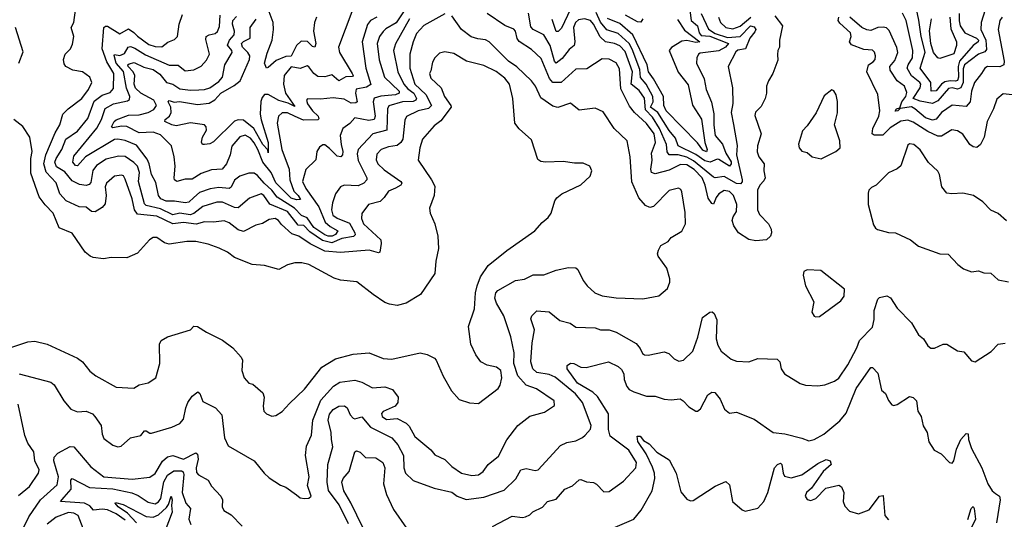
# Model space of a CAD drawing. Extents: x 1603745 to 1745082, y 385868 to 533966.
# Tile 261 of 646: x 1683259 to 1688831, y 420854 to 423680. Entities that reach past the tile are written whole.
import ezdxf

# ---------------------------------------------------------------- set-up
doc = ezdxf.new("R2010")
doc.units = 0

msp = doc.modelspace()

# ---------------------------------------------------------------- linework, layer by layer
at = {"layer": '0CON20XD'}
for points in [[(1688575.9, 423715), (1688574.5, 423674.5), (1688580.4, 423645), (1688607, 423605), (1688674.2, 423575), (1688684.8, 423565), (1688682.6, 423555), (1688655, 423534.5), (1688577.5, 423445), (1688569.9, 423415), (1688571.6, 423355), (1688565, 423336.9), (1688555, 423331.6), (1688524.9, 423335.1), (1688495, 423329.1), (1688475.1, 423314.9), (1688445, 423278), (1688415.8, 423275.8), (1688414.2, 423325), (1688354.8, 423405), (1688383.5, 423496.5), (1688359.4, 423585), (1688347.5, 423677.5), (1688319.8, 423805)], [(1687048.6, 423748.6), (1687058.8, 423675), (1687094.7, 423644.7), (1687103.5, 423605), (1687115, 423591.5), (1687165, 423586), (1687270, 423545), (1687253.7, 423525), (1687215, 423504), (1687109.6, 423490.4), (1687099.4, 423485), (1687090, 423465), (1687088.5, 423435), (1687131.8, 423345), (1687144, 423285), (1687173.4, 423213.4), (1687186.7, 423146.7), (1687186.9, 423083.1), (1687195.2, 423025.2), (1687236.1, 422976.1), (1687254.4, 422924.4), (1687284.7, 422875.3), (1687285, 422864.4), (1687275, 422851.9), (1687215, 422889), (1687205, 422890.5), (1687165.4, 422874.6), (1687135, 422881), (1687085, 422917.3), (1686985, 422967.1), (1686970, 423010), (1686935, 423053.7), (1686870.1, 423155), (1686828.4, 423185), (1686844, 423215), (1686841.6, 423245), (1686804.3, 423315), (1686772.4, 423352.4), (1686768.9, 423398.9), (1686725, 423513.7), (1686707.4, 423545), (1686645, 423602.8), (1686582.2, 423622.2), (1686545.5, 423665.5), (1686520.4, 423720.4)], [(1685665, 423712.9), (1685545, 423647.5), (1685505, 423601.5), (1685485, 423555.7), (1685466.5, 423485), (1685466.2, 423405), (1685495.3, 423315.3), (1685556.2, 423256.2), (1685589.5, 423195), (1685572, 423178), (1685514.3, 423165), (1685448.3, 423131.7), (1685438.7, 423111.3), (1685426.2, 423005), (1685416.2, 422985), (1685395, 422968.6), (1685345, 422960.3), (1685305, 422945.8), (1685280.6, 422919.4), (1685276.7, 422886.7), (1685284.8, 422864.8), (1685321.6, 422831.6), (1685415.9, 422765), (1685420.6, 422755), (1685416.5, 422745), (1685385, 422726.6), (1685345, 422710.8), (1685321.9, 422675), (1685297.9, 422652.1), (1685233.1, 422635), (1685195.7, 422584.3), (1685193, 422555), (1685203.5, 422525), (1685301.8, 422435), (1685304.5, 422415), (1685296.7, 422365), (1685289.3, 422360.7), (1685236.7, 422376.7), (1685075, 422363.7), (1684985, 422371.2), (1684902.2, 422412.2), (1684837.5, 422455), (1684799.1, 422469.1), (1684741, 422521), (1684722.7, 422545), (1684705, 422555.3), (1684670.6, 422549.4), (1684633.3, 422526.7), (1684595, 422517.1), (1684525, 422482.5), (1684495, 422491.5), (1684445, 422531.3), (1684415, 422542.7), (1684356, 422534), (1684305, 422535.9), (1684256.8, 422523.2), (1684185, 422532.6), (1684125, 422525.8), (1684035, 422568.3), (1683925, 422580.6), (1683908.6, 422605), (1683895, 422666.7), (1683855, 422778.8), (1683846.2, 422796.2), (1683835, 422801.1), (1683795, 422794.4), (1683750.5, 422755), (1683742.9, 422735), (1683748.5, 422685), (1683742, 422638), (1683725, 422617.8), (1683685, 422593.1), (1683665, 422595.6), (1683635, 422619.4), (1683595, 422622.5), (1683521.3, 422655), (1683486.7, 422695), (1683465, 422758), (1683408, 422818), (1683395.1, 422865), (1683406.8, 422915), (1683460.2, 423039.8), (1683486.2, 423085), (1683503.4, 423145), (1683532.2, 423175), (1683611.1, 423235), (1683647.3, 423285), (1683666.9, 423325), (1683655.7, 423355), (1683615, 423385.5), (1683560, 423395), (1683520, 423415), (1683510.5, 423430.5), (1683506.7, 423455), (1683515.6, 423485), (1683545.7, 423515), (1683558.3, 423541.7), (1683564.4, 423585), (1683550, 423635), (1683565.5, 423664.5), (1683575, 423733.3)], [(1685464.9, 423685.1), (1685385, 423543.3), (1685373.3, 423505), (1685398.1, 423385), (1685433.3, 423315), (1685455, 423289.9), (1685488.6, 423265), (1685504.8, 423235), (1685501.2, 423225), (1685485, 423217.8), (1685425, 423214.6), (1685346.8, 423193.2), (1685339.6, 423175), (1685336.5, 423055), (1685257.3, 423035), (1685174.8, 422945.2), (1685168.5, 422921.5), (1685173.5, 422883.5), (1685224, 422785), (1685223.8, 422775), (1685206.2, 422755), (1685175, 422740), (1685095, 422744.5), (1685074.2, 422735), (1685045, 422695.8), (1685028, 422645), (1685022.4, 422605), (1685030.8, 422575), (1685055, 422556.9), (1685125, 422528.3), (1685156, 422475), (1685156.7, 422463.3), (1685147.1, 422452.9), (1685082.2, 422442.2), (1685025, 422418.7), (1684971.7, 422431.7), (1684899.9, 422479.9), (1684866, 422516), (1684835, 422518.6), (1684775, 422595.1), (1684675, 422637.5), (1684640.5, 422685), (1684625, 422695.2), (1684559.3, 422670.7), (1684495, 422615.3), (1684475, 422617.8), (1684407.3, 422647.3), (1684375, 422648.9), (1684295, 422623.9), (1684245, 422584.8), (1684223.1, 422576.9), (1684165, 422584.9), (1684125, 422576.6), (1684055, 422609.9), (1683975, 422629), (1683965, 422639.4), (1683931, 422765), (1683936.1, 422815), (1683925, 422850.9), (1683905, 422873.2), (1683855, 422907), (1683818.3, 422908.3), (1683748.7, 422891.3), (1683693.9, 422856.1), (1683673.2, 422826.8), (1683661.6, 422758.4), (1683652.5, 422747.5), (1683635, 422742.3), (1683598, 422748), (1683555, 422767.9), (1683515, 422819.8), (1683466.9, 422846.9), (1683458.3, 422875), (1683464.3, 422895), (1683496.6, 422945), (1683520.8, 423005), (1683585, 423050), (1683645, 423121.2), (1683680.8, 423219.2), (1683725, 423253), (1683771.6, 423268.4), (1683788.7, 423291.3), (1683791.6, 423375), (1683752.4, 423442.4), (1683725.5, 423515), (1683735.7, 423635), (1683745, 423644.3), (1683755, 423644.1), (1683825, 423600), (1683875, 423628.9), (1683905, 423607.8), (1683925, 423586.2), (1683989.2, 423539.2), (1684025, 423527.5), (1684062.7, 423527.2), (1684097.2, 423552.8), (1684135, 423568.2), (1684152.5, 423585), (1684160.8, 423655), (1684180.7, 423709.3)], [(1685438.3, 423735), (1685388.3, 423661.7), (1685331.1, 423628.9), (1685315, 423613.4), (1685294.9, 423585.1), (1685281.5, 423545), (1685292.9, 423452.9), (1685323, 423355), (1685406.4, 423275), (1685406.7, 423265), (1685385, 423254.5), (1685302, 423248), (1685265, 423236.7), (1685259, 423215), (1685270.8, 423135), (1685264.1, 423115.9), (1685235, 423109.4), (1685155, 423125.9), (1685126.3, 423093.7), (1685087.8, 423065), (1685073.2, 423025), (1685077.4, 422975), (1685088, 422935), (1685085.5, 422915), (1685076.1, 422903.9), (1685055, 422907.5), (1685011.3, 422951.3), (1684985, 422971.9), (1684975, 422972.9), (1684955, 422959.2), (1684940.6, 422935), (1684935, 422886.7), (1684877.9, 422832.1), (1684859.6, 422765), (1684878.4, 422725), (1684950.8, 422620.8), (1684987.9, 422535), (1685015, 422510.7), (1685060, 422485), (1685045.2, 422465), (1685026.5, 422455), (1685005, 422455.1), (1684985, 422463.3), (1684924.2, 422504.2), (1684885, 422559.5), (1684852.8, 422572.8), (1684813.7, 422613.7), (1684715.7, 422675.7), (1684686.5, 422716.5), (1684642.1, 422755), (1684605, 422798.7), (1684585, 422811.1), (1684555, 422811.2), (1684505, 422795.4), (1684475, 422771.8), (1684455, 422733.3), (1684445, 422725.4), (1684385, 422730.2), (1684335.8, 422724.2), (1684276.6, 422703.4), (1684243.5, 422675), (1684215, 422648.2), (1684195, 422643.3), (1684135, 422653.3), (1684086.8, 422653.2), (1684057.3, 422667.3), (1684044.4, 422685), (1684029.9, 422759.9), (1684005.2, 422805.2), (1683992, 422865), (1683980.4, 422890.4), (1683920.2, 422970.3), (1683855, 422995.9), (1683815, 423004.8), (1683795, 423002.5), (1683631.5, 422905), (1683585, 422853.5), (1683575, 422855.5), (1683559.7, 422875), (1683565, 422907.5), (1683695, 423066.4), (1683721.8, 423115), (1683742.5, 423177.5), (1683788.9, 423205), (1683868.9, 423221.1), (1683880.8, 423229.2), (1683882.8, 423245), (1683862.5, 423292.5), (1683846.3, 423386.3), (1683804.1, 423435), (1683793, 423477), (1683795, 423482.5), (1683825, 423478.3), (1683851.6, 423488.4), (1683873.5, 423525), (1683885, 423528.5), (1683909.8, 423519.8), (1683970.6, 423480.6), (1684105, 423423.7), (1684155, 423422.2), (1684195, 423390.8), (1684243.7, 423396.3), (1684285, 423416.4), (1684315, 423451.8), (1684332.8, 423485), (1684312.7, 423567.3), (1684314.6, 423585), (1684330.8, 423595), (1684365, 423602.1), (1684377.4, 423612.6), (1684388.7, 423641.3), (1684393.2, 423705)], [(1685280, 423695), (1685243.8, 423675), (1685227.6, 423652.4), (1685196.5, 423555), (1685216.7, 423405), (1685245, 423312.9), (1685221.6, 423298.4), (1685162.4, 423287.6), (1685158.6, 423265), (1685169.1, 423215), (1685160.8, 423209.2), (1685135, 423208.3), (1685095, 423230.5), (1685032.4, 423237.6), (1684961.4, 423231.4), (1684886.9, 423233.1), (1684881.5, 423225), (1684886.5, 423205), (1684915, 423165.4), (1684948, 423135), (1684950.7, 423119.3), (1684945, 423114.2), (1684865, 423111.6), (1684818, 423132), (1684775, 423152.4), (1684745, 423152.8), (1684723.2, 423135), (1684715.7, 423095), (1684741.5, 422945), (1684784.2, 422835), (1684787.6, 422775), (1684810.6, 422710.6), (1684835.3, 422685), (1684846.9, 422663.1), (1684825, 422660.5), (1684795, 422669.8), (1684707.8, 422757.8), (1684682.1, 422815), (1684634.9, 422874.9), (1684607.3, 422945), (1684585, 422983.2), (1684565, 423010.2), (1684535, 423027), (1684505, 423018.2), (1684458.8, 422965), (1684448.9, 422915), (1684429.2, 422865), (1684405, 422835.3), (1684345, 422830.3), (1684285, 422809.7), (1684235, 422777.5), (1684195, 422778.9), (1684147.5, 422765), (1684135, 422774), (1684132.1, 422785), (1684138.5, 422851.5), (1684133.7, 422905), (1684116.9, 422966.9), (1684055, 423028.8), (1684014.3, 423044.3), (1683935, 423041), (1683865, 423075.9), (1683835, 423078.5), (1683785, 423068.2), (1683777.5, 423075), (1683793.3, 423105), (1683805, 423113.3), (1683875, 423139.3), (1683935, 423142.5), (1683985, 423155.2), (1684018, 423172), (1684032.1, 423195), (1684017.4, 423225), (1683944.2, 423264.2), (1683913.6, 423293.6), (1683907, 423315), (1683910.4, 423365), (1683901.3, 423385), (1683873.4, 423415), (1683871, 423425), (1683878.9, 423431.1), (1683907.4, 423437.4), (1683962.1, 423412.1), (1684015, 423399.2), (1684052.3, 423372.3), (1684089.7, 423325), (1684126.3, 423316.3), (1684165, 423289.6), (1684225, 423281.1), (1684272.7, 423282.7), (1684305.5, 423284.5), (1684334.4, 423295), (1684385, 423331.1), (1684406, 423355), (1684420.5, 423425), (1684461.8, 423495), (1684460, 423505), (1684435.3, 423535.3), (1684445.4, 423564.6), (1684472.4, 423595), (1684473.4, 423615), (1684462.6, 423655), (1684464.7, 423675), (1684485, 423698.2)], [(1685137.8, 423725), (1685062.8, 423525), (1685068.9, 423495), (1685140.8, 423375), (1685145.7, 423365), (1685141.8, 423358.2), (1685105, 423356.2), (1685065, 423334.3), (1685025, 423367.4), (1684985, 423356.4), (1684945, 423359.5), (1684923.1, 423375), (1684895, 423414.3), (1684885, 423418.9), (1684845, 423403.9), (1684795, 423413.9), (1684755.3, 423365), (1684751.5, 423315), (1684762, 423265), (1684815, 423190), (1684778.1, 423208.1), (1684725, 423222.9), (1684665, 423256.2), (1684645, 423256.5), (1684630.7, 423239.3), (1684623.4, 423216.6), (1684620.2, 423145), (1684625.7, 423114.3), (1684664.5, 422985), (1684665, 422927.5), (1684663.5, 422943.5), (1684635, 422974.3), (1684584.1, 423065), (1684525, 423111.2), (1684495, 423113.4), (1684475, 423105.4), (1684355, 422988.8), (1684335, 422977.9), (1684305, 422973.3), (1684294, 422975), (1684286.9, 422986.9), (1684293.5, 423015), (1684315.2, 423055), (1684314.7, 423075), (1684305.1, 423085.1), (1684225, 423097.3), (1684145, 423080), (1684119.2, 423085), (1684080, 423105), (1684082, 423115), (1684105.7, 423135), (1684116.7, 423155), (1684114.5, 423185), (1684099.4, 423215), (1684105, 423222.5), (1684133.5, 423213.5), (1684162.9, 423217.1), (1684265, 423200.5), (1684331.7, 423208.3), (1684363.7, 423226.3), (1684397.6, 423265), (1684472.8, 423307.2), (1684505.5, 423334.5), (1684558.3, 423455), (1684561.3, 423475), (1684550.2, 423495), (1684520.4, 423525), (1684514.1, 423545), (1684525, 423556.7), (1684562.1, 423575), (1684562.8, 423635), (1684596.2, 423683.8)], [(1684939.1, 423695), (1684926.9, 423665), (1684920.7, 423615), (1684934.2, 423545), (1684928.8, 423525), (1684915, 423529.2), (1684887.4, 423557.4), (1684851.8, 423558.2), (1684825.2, 423535), (1684795, 423472.9), (1684765, 423471), (1684710.7, 423449.3), (1684665, 423409.2), (1684655, 423406.7), (1684644.5, 423434.5), (1684659.2, 423490.8), (1684687.2, 423565), (1684695.4, 423625), (1684693.8, 423665), (1684670.7, 423725)], [(1684825, 420993.3), (1684846.1, 420976.1), (1684871.2, 420971.2), (1684895, 420974.2), (1684908, 420985), (1684887.5, 421045), (1684897.5, 421095), (1684875.7, 421215), (1684881.7, 421268.3), (1684910.2, 421329.8), (1684917.7, 421415), (1684962.5, 421527.5), (1685035, 421607.3), (1685070.2, 421629.8), (1685155, 421641.4), (1685195, 421629.6), (1685255, 421597.7), (1685325, 421602.7), (1685369.1, 421589.1), (1685400.6, 421545), (1685398.9, 421515), (1685384, 421495), (1685315, 421464.2), (1685306.7, 421453.3), (1685309.5, 421435), (1685335, 421419.6), (1685395, 421423.5), (1685445, 421398.6), (1685461.9, 421381.9), (1685495, 421322.9), (1685585, 421248), (1685608.3, 421218.3), (1685665, 421193.1), (1685705, 421153.8), (1685758.1, 421115), (1685817.5, 421102.5), (1685855, 421105.5), (1685881.4, 421125), (1685910, 421165), (1685967.8, 421212.2), (1686015, 421304.2), (1686078.6, 421385), (1686145, 421437.5), (1686229.1, 421460.9), (1686285, 421497.5), (1686283.8, 421525), (1686183, 421593), (1686125, 421612.6), (1686076.8, 421665), (1686054.8, 421735), (1686056.2, 421795), (1686037.2, 421887.2), (1685997.6, 422005), (1685957.1, 422077.1), (1685948.2, 422105), (1685953.3, 422135), (1685965, 422148.8), (1686064.2, 422205.8), (1686115, 422213.3), (1686165, 422237.1), (1686225, 422237.5), (1686295, 422264.3), (1686365, 422279.2), (1686405, 422276), (1686417.3, 422267.3), (1686447.5, 422205), (1686469.2, 422175), (1686514, 422135), (1686555, 422118.9), (1686635, 422107.8), (1686785, 422100.6), (1686875, 422118), (1686925, 422160), (1686937.5, 422195), (1686937.5, 422215), (1686920, 422275), (1686872.3, 422342.3), (1686868.8, 422355), (1686873.8, 422376.2), (1686887, 422403), (1686927.5, 422425), (1686945, 422447.5), (1687005, 422483.3), (1687026, 422525), (1687025, 422590), (1687006.4, 422706.4), (1687000.3, 422720.3), (1686987.6, 422727.6), (1686935, 422714.2), (1686845, 422623.8), (1686825, 422618), (1686799.7, 422629.7), (1686762.1, 422672.1), (1686723.3, 422763.3), (1686712.5, 422905), (1686695.6, 422995), (1686621.9, 423065), (1686559.8, 423159.8), (1686515, 423179.4), (1686425, 423168.6), (1686375, 423207.5), (1686304.2, 423184.2), (1686275, 423190.6), (1686207.8, 423237.8), (1686178.2, 423305), (1686154.6, 423335), (1686072.6, 423412.6), (1686024.6, 423445), (1685915, 423555.6), (1685895, 423566.5), (1685851.7, 423571.7), (1685813.9, 423583.9), (1685758.5, 423625), (1685705, 423701.4)], [(1687547.7, 423482.3), (1687548.3, 423451.7), (1687521.2, 423375), (1687496, 423335), (1687485.8, 423305), (1687485.8, 423265), (1687477.8, 423235), (1687455, 423189.4), (1687423.4, 423156.6), (1687418.5, 423138.5), (1687453.8, 423035), (1687433.8, 422966.2), (1687432.2, 422932.2), (1687440.8, 422905), (1687471.8, 422865), (1687469.1, 422825), (1687476.9, 422785), (1687470.5, 422769.5), (1687446.9, 422745), (1687434.6, 422715.4), (1687434.4, 422604.4), (1687445, 422578.5), (1687495.6, 422525.6), (1687511.2, 422495), (1687513.8, 422475), (1687508, 422455), (1687485, 422434.3), (1687425, 422428.5), (1687385, 422437.7), (1687326.4, 422475), (1687299.3, 422515), (1687291.1, 422545), (1687295.4, 422565), (1687315.2, 422594.8), (1687316.2, 422635), (1687297.3, 422685), (1687275, 422708.9), (1687245, 422713.3), (1687215.8, 422695), (1687200.5, 422675), (1687185.9, 422635.9), (1687175, 422640), (1687155, 422670), (1687138.5, 422745), (1687120.3, 422785), (1687075, 422832.5), (1687035, 422859.7), (1686998.7, 422861.3), (1686935, 422829.4), (1686855, 422809.1), (1686833.8, 422815), (1686829.7, 422835), (1686837.2, 422885), (1686834.1, 422925), (1686857.4, 422985), (1686849.1, 423035), (1686805, 423093.1), (1686738.5, 423155), (1686710.2, 423190.2), (1686659.8, 423289.8), (1686652.4, 423402.4), (1686635, 423435.6), (1686595, 423456.1), (1686555, 423458.8), (1686467.7, 423402.3), (1686405, 423399.7), (1686322.5, 423325), (1686275, 423325.2), (1686257.3, 423347.3), (1686210.2, 423460.2), (1686155, 423511.8), (1686085, 423556.2), (1686074.2, 423574.2), (1686064.8, 423614.8), (1686055.6, 423625.6), (1686005, 423646.8), (1685905, 423714.3)], [(1686543.3, 423583.3), (1686505, 423655.2), (1686488.1, 423675), (1686455, 423685.7), (1686420.6, 423679.4), (1686404.7, 423665), (1686393.3, 423636.7), (1686399.4, 423555), (1686395.8, 423535), (1686368.7, 423511.3), (1686329.2, 423460.8), (1686295, 423433.9), (1686284.9, 423444.9), (1686260, 423535), (1686225.2, 423595.2), (1686165, 423625.3), (1686150.4, 423640.4), (1686137.2, 423717.2)], [(1686375, 423740.4), (1686325, 423631.2), (1686305, 423614), (1686295, 423612.7), (1686271.5, 423681.5)], [(1687114.8, 423715), (1687156.4, 423626.4), (1687195, 423602.5), (1687265, 423579.1), (1687335.2, 423584.8), (1687395, 423645.1), (1687415, 423640.4), (1687423.8, 423625), (1687419.3, 423610.7), (1687391.2, 423575), (1687365.5, 423515), (1687323, 423507), (1687310.9, 423499.1), (1687268.9, 423415), (1687293.1, 423295), (1687294.6, 423205.4), (1687284.4, 423155), (1687297.5, 423087.5), (1687318, 422968), (1687314.6, 422915), (1687348, 422775), (1687347.5, 422762.5), (1687337.5, 422752.5), (1687315, 422754), (1687245, 422792.4), (1687195, 422785.2), (1687185, 422789.3), (1687071.8, 422881.8), (1687035, 422902.8), (1686985, 422914.9), (1686935, 422915.9), (1686922.9, 422932.9), (1686919.7, 422975), (1686879.8, 423065), (1686838.9, 423128.9), (1686799.6, 423169.6), (1686795, 423236), (1686765, 423278.8), (1686719.1, 423315), (1686726.3, 423385), (1686685, 423500.5), (1686655, 423531.8), (1686625, 423545.2), (1686574.4, 423554.4), (1686543.3, 423583.3)], [(1686844.9, 423344.9), (1686817.2, 423385), (1686809, 423425), (1686728.7, 423595), (1686655, 423658.5), (1686585, 423687.3)], [(1686785.6, 423684.4), (1686774, 423666), (1686755, 423668.6), (1686686.8, 423705)], [(1687213.4, 423695), (1687223.8, 423663.8), (1687255.4, 423635), (1687295, 423627.6), (1687335, 423643.7), (1687396.9, 423695)], [(1687532, 423702), (1687575.6, 423645), (1687558.1, 423565), (1687559.2, 423525), (1687549.2, 423505), (1687547.7, 423482.3)], [(1688875, 423255.6), (1688825, 423260), (1688788.7, 423231.3), (1688768.9, 423175), (1688733.3, 423105), (1688716.8, 423015), (1688695, 422974.4), (1688675, 422956.7), (1688655, 422960.5), (1688635, 422973.8), (1688595, 423033.5), (1688565, 423051.6), (1688533.7, 423056.3), (1688475, 423021.6), (1688455, 423021.4), (1688398.6, 423048.6), (1688315, 423101.1), (1688285, 423111.2), (1688245, 423106.4), (1688185, 423068.9), (1688142.8, 423027.2), (1688095, 423026.4), (1688083.3, 423035), (1688086.2, 423063.8), (1688120.6, 423135), (1688125.4, 423164.6), (1688115, 423256.2), (1688051.9, 423385), (1688062, 423425), (1688088.8, 423441.2), (1688098.9, 423455), (1688102.5, 423475), (1688096.2, 423496.2), (1688085, 423507.3), (1688035, 423511.1), (1687965, 423537.1), (1687955.3, 423555), (1687964.8, 423585), (1687960.6, 423605), (1687899.8, 423659.8), (1687890.2, 423675), (1687894.9, 423695)], [(1688817.7, 423695), (1688805.9, 423675), (1688796.6, 423625), (1688829.4, 423445), (1688827.9, 423425), (1688805, 423414), (1688735, 423414.6), (1688721.1, 423405), (1688702.5, 423375), (1688661.2, 423325), (1688645, 423276.7), (1688637.3, 423215), (1688615, 423190), (1688535, 423196.9), (1688475.2, 423154.8), (1688445, 423117.8), (1688425, 423111.1), (1688385, 423124.4), (1688325, 423176.6), (1688305, 423187.1), (1688241.9, 423178.1), (1688228.5, 423165), (1688213.3, 423163.3), (1688220, 423175), (1688238.5, 423181.5), (1688251.5, 423215), (1688274.3, 423245), (1688279, 423269), (1688265, 423303.4), (1688224.6, 423335), (1688185.4, 423395), (1688183.6, 423415), (1688210.9, 423449.1), (1688228.6, 423495), (1688222.4, 423522.4), (1688179.2, 423619.2), (1688164.7, 423634.7), (1688145, 423638.7), (1688115, 423636.8), (1688075, 423619), (1688052.5, 423622.5), (1688025.2, 423635.2), (1687957.1, 423695)], [(1688722.7, 423735), (1688699.7, 423665), (1688697.8, 423625), (1688726.6, 423565), (1688729.3, 423510.7), (1688720.8, 423499.2), (1688685, 423485.7), (1688604.9, 423425), (1688597.8, 423402.2), (1688598.5, 423325), (1688585.3, 423294.7), (1688565, 423288), (1688534.9, 423295.1), (1688515, 423290.8), (1688455, 423220.2), (1688425, 423205.6), (1688355, 423218.8), (1688314.7, 423234.7), (1688355.2, 423295), (1688358.5, 423315), (1688353.4, 423325), (1688305, 423363.3), (1688280.9, 423405), (1688286, 423424), (1688311.7, 423465), (1688312.7, 423505), (1688274.8, 423675), (1688255, 423717.7)], [(1688522.1, 423695), (1688528.1, 423628.1), (1688560, 423555), (1688559.8, 423535), (1688545, 423486.2), (1688465, 423461.4), (1688455, 423464.7), (1688430.5, 423495), (1688414, 423545), (1688407.6, 423617.6), (1688418, 423685)], [(1683254.2, 423435), (1683278.8, 423498.8), (1683234.4, 423635)], [(1686981.7, 423681.7), (1687020.5, 423620.5), (1687107.3, 423555), (1687085, 423551.7), (1687035, 423561.9), (1687005, 423558.1), (1686946.8, 423523.2), (1686934.7, 423505), (1686985, 423383.6), (1687040.7, 423310.7), (1687066.2, 423196.2), (1687116.9, 423116.9), (1687135.2, 422985.2), (1687149.1, 422945), (1687145, 422933.4), (1687125, 422941.4), (1687095, 422984.2), (1686917.9, 423165), (1686904.8, 423195), (1686901.6, 423245), (1686844.9, 423344.9)], [(1683215, 421827.9), (1683305, 421857.9), (1683345, 421861.8), (1683415, 421844.4), (1683585, 421765.7), (1683615, 421744.2), (1683655, 421692.5), (1683690, 421665), (1683805, 421601.9), (1683905, 421596.9), (1683935, 421614.3), (1683985, 421625.8), (1684028.8, 421655), (1684051.4, 421735), (1684050.8, 421845), (1684060, 421865), (1684095, 421885.8), (1684224.5, 421925.5), (1684245, 421947.5), (1684265.4, 421945.4), (1684315, 421912), (1684407.2, 421867.2), (1684465, 421824.2), (1684511.7, 421771.7), (1684520, 421755), (1684515.5, 421695), (1684528.9, 421655), (1684555, 421624.2), (1684578.8, 421618.8), (1684635, 421568.8), (1684642.5, 421545), (1684635.8, 421495), (1684640.8, 421465), (1684655, 421450), (1684685, 421438), (1684709.1, 421440.9), (1684745, 421464.2), (1684785, 421510), (1684870.3, 421589.7), (1684968.2, 421715), (1685045, 421762.7), (1685145, 421789.1), (1685236.4, 421796.4), (1685315, 421763.8), (1685365, 421759.5), (1685525, 421795.8), (1685565, 421785.8), (1685605.5, 421765.5), (1685616.4, 421753.6), (1685654.5, 421664.5), (1685701.5, 421581.5), (1685745, 421532), (1685805, 421512.5), (1685855, 421510), (1685966.4, 421593.6), (1685977.2, 421612.8), (1685986.4, 421655), (1685980.6, 421695), (1685956.2, 421715), (1685905, 421725.5), (1685868.6, 421745), (1685840.6, 421785), (1685811.1, 421845), (1685798.7, 421945), (1685831.8, 422045), (1685838.5, 422135), (1685847.9, 422175), (1685865.5, 422225), (1685909.5, 422290.5), (1686014.7, 422375.3), (1686174, 422485), (1686215, 422533.3), (1686249.2, 422560.8), (1686266.7, 422585), (1686286.7, 422655), (1686298.3, 422671.7), (1686327.5, 422695), (1686433.6, 422746.4), (1686487.5, 422795), (1686496.7, 422825), (1686485, 422852.5), (1686447.7, 422867.7), (1686397.7, 422867.7), (1686335, 422878.6), (1686235, 422874.3), (1686208.7, 422878.7), (1686190, 422890), (1686155, 423000), (1686085, 423062.9), (1686060.8, 423095), (1686049.2, 423235), (1686029.7, 423315), (1686005, 423348.5), (1685955, 423386.8), (1685885, 423420.5), (1685786.9, 423445), (1685715, 423488.9), (1685665, 423498.1), (1685635, 423490), (1685607.1, 423465), (1685595, 423440), (1685585, 423390), (1685578.6, 423375), (1685585, 423348.8), (1685644.2, 423294.2), (1685662.1, 423245), (1685698.5, 423195), (1685699.6, 423185), (1685641.3, 423108.7), (1685605, 423079.5), (1685537.5, 423005), (1685522.2, 422955), (1685513.3, 422885), (1685590, 422775), (1685607.7, 422737.7), (1685604, 422685), (1685578, 422615), (1685582, 422585), (1685608, 422525), (1685625.7, 422455.7), (1685629.2, 422385), (1685612.9, 422315), (1685607.1, 422245), (1685526.2, 422125), (1685445, 422076.5), (1685395, 422063.3), (1685350.6, 422070.6), (1685325, 422081.1), (1685259.2, 422125), (1685167.2, 422197.2), (1685075, 422207.7), (1685037.9, 422217.9), (1684895, 422295.4), (1684855, 422304.5), (1684815, 422304.5), (1684775, 422293.1), (1684725, 422267.8), (1684645, 422290.5), (1684575, 422296.2), (1684475, 422335.4), (1684435, 422365.5), (1684387.5, 422387.5), (1684325, 422409.6), (1684255, 422424.6), (1684205, 422425.5), (1684105, 422410.4), (1684078.5, 422418.5), (1684035, 422447.8), (1684015, 422448.6), (1683993.8, 422435), (1683925, 422359.2), (1683865, 422332.5), (1683775.8, 422334.2), (1683732.9, 422327.1), (1683675, 422334.3), (1683656.7, 422343.3), (1683630, 422365), (1683555, 422473.1), (1683482.1, 422502.1), (1683447.3, 422585), (1683402.1, 422632.1), (1683368.5, 422678.5), (1683321.6, 422811.6), (1683322.2, 422895), (1683328.8, 422935), (1683315.5, 423015.5), (1683275.8, 423075.8), (1683225.8, 423115.8)], [(1687795, 422892.5), (1687877.5, 422935), (1687902.5, 422955), (1687899.2, 422995), (1687868.8, 423085), (1687885.8, 423154.2), (1687887.3, 423217.3), (1687878.8, 423255), (1687865, 423277.5), (1687855, 423282.5), (1687811.2, 423248.8), (1687766.6, 423153.4), (1687715, 423080), (1687687.9, 423052.1), (1687666.1, 422976.1), (1687670, 422955), (1687685, 422936.7), (1687715, 422928.8), (1687744.1, 422904.1), (1687795, 422892.5)], [(1688842.7, 422542.7), (1688795, 422583.1), (1688755, 422601.9), (1688709.3, 422649.3), (1688655.4, 422685.4), (1688595, 422699.5), (1688534.5, 422694.5), (1688505, 422699.2), (1688477.5, 422735), (1688464.2, 422804.2), (1688455, 422823.3), (1688401.5, 422871.5), (1688355, 422944.3), (1688318, 422975), (1688295, 422978.1), (1688285, 422971.2), (1688245, 422853.3), (1688224.2, 422835.8), (1688175, 422814), (1688105, 422744), (1688078.6, 422731.4), (1688064.5, 422715.5), (1688060.7, 422699.3), (1688060.5, 422635), (1688090.3, 422520.3), (1688101.1, 422501.1), (1688113.1, 422493.1), (1688175.8, 422475.8), (1688215, 422474), (1688300, 422435), (1688345, 422400), (1688465, 422356), (1688513.6, 422353.6), (1688566.7, 422295), (1688600.5, 422270.5), (1688645, 422253.3), (1688685, 422258.8), (1688715, 422248.8), (1688755, 422246.2), (1688795, 422208), (1688855, 422197.1)], [(1687765, 421998.8), (1687785, 422001.2), (1687905, 422090), (1687923.9, 422116.1), (1687926.2, 422155), (1687792.4, 422262.4), (1687714.4, 422265.6), (1687696, 422255), (1687692.5, 422235), (1687706.2, 422175), (1687752.5, 422085), (1687742, 422025), (1687755, 422003.8), (1687765, 421998.8)], [(1687096.2, 421883.8), (1687123.3, 421995), (1687165, 422026), (1687177.3, 422027.3), (1687188.3, 422018.3), (1687202.9, 421982.9), (1687200.3, 421875), (1687208.8, 421838.8), (1687228.8, 421805), (1687285, 421759.8), (1687315, 421748), (1687385, 421744.5), (1687435, 421764.3), (1687545, 421760), (1687560, 421745), (1687568.6, 421705), (1687586.4, 421676.4), (1687675, 421622.9), (1687705, 421612.2), (1687775, 421609.4), (1687815, 421614.4), (1687870, 421635), (1687895, 421652), (1687945, 421727.1), (1687996.2, 421825), (1688010.5, 421865), (1688085, 421941.1), (1688093.7, 421985), (1688094.4, 422035.6), (1688115, 422098.8), (1688125, 422108), (1688165, 422118.8), (1688186.1, 422106.1), (1688225, 422048.8), (1688306, 421965), (1688345, 421898), (1688372.9, 421875), (1688397.1, 421835), (1688415, 421821.4), (1688435, 421822.9), (1688485, 421845.5), (1688505, 421844.5), (1688565, 421806.9), (1688601.7, 421801.7), (1688645, 421751.2), (1688665, 421744), (1688756.2, 421803.8), (1688795, 421844), (1688835, 421851.2)], [(1685119.3, 420829.3), (1685066.5, 420936.5), (1685006.9, 421016.9), (1684998.9, 421065), (1685001.7, 421165), (1685031.4, 421265), (1685022.7, 421305), (1685022.2, 421345), (1685004.3, 421415), (1685011.5, 421448.5), (1685032.5, 421475), (1685065, 421493.8), (1685096.8, 421496.8), (1685112.5, 421485), (1685128.9, 421445), (1685145, 421425.6), (1685155, 421422.2), (1685195, 421433.8), (1685244.8, 421374.8), (1685364.8, 421314.8), (1685398.4, 421275), (1685431, 421215), (1685432.6, 421145), (1685442.4, 421115), (1685485, 421072.9), (1685605, 421030.5), (1685705, 421007.1), (1685735, 420984.5), (1685785, 420966.5), (1685885, 420980), (1686001.3, 421018.7), (1686066.2, 421083.8), (1686095, 421133.5), (1686125, 421140.8), (1686175, 421130.5), (1686192, 421135), (1686318.3, 421271.7), (1686355, 421289.2), (1686405, 421297.3), (1686443.9, 421316.1), (1686459.6, 421330.4), (1686488.2, 421365), (1686492.3, 421385), (1686444, 421514), (1686404.3, 421564.3), (1686288.1, 421658.1), (1686255, 421673.2), (1686184.5, 421684.5), (1686162, 421705), (1686151.9, 421745), (1686157.9, 421852.1), (1686172.1, 421925), (1686151.9, 421988.1), (1686156, 422005), (1686185, 422032.9), (1686255, 422028.2), (1686315, 421978.9), (1686373.2, 421963.2), (1686405, 421940.5), (1686515, 421936.4), (1686546, 421926), (1686595, 421925.4), (1686635, 421913.6), (1686747.9, 421847.9), (1686770.5, 421820.5), (1686782.7, 421792.7), (1686794.1, 421784.1), (1686815, 421782.5), (1686905, 421800.6), (1686932.1, 421792.1), (1686961.7, 421761.7), (1686988.7, 421748.7), (1687015, 421753.5), (1687068.8, 421805), (1687096.2, 421883.8)], [(1686163.2, 420896.8), (1686218, 420922), (1686245.5, 420954.5), (1686295, 420968.6), (1686344.5, 421025.5), (1686386.7, 421043.3), (1686425, 421077.5), (1686435, 421080), (1686465.9, 421065.9), (1686505, 421062), (1686522.7, 421052.7), (1686565, 421010), (1686595, 421010.8), (1686675, 421070.6), (1686746.2, 421145), (1686748.4, 421175), (1686706.3, 421245), (1686600.5, 421325), (1686591.7, 421361.7), (1686591, 421451), (1686528.5, 421548.5), (1686502.5, 421572.5), (1686414.8, 421625), (1686356.9, 421705), (1686356.2, 421725), (1686375, 421737.5), (1686395, 421735.7), (1686435, 421714.3), (1686465, 421712), (1686590, 421745), (1686645, 421718.8), (1686665, 421701.1), (1686677.9, 421677.9), (1686678.5, 421645), (1686693.8, 421605), (1686708.3, 421588.3), (1686735, 421575.4), (1686805, 421550.9), (1686855, 421550.7), (1686905, 421532.9), (1686945, 421529.4), (1686995.9, 421535.9), (1687014.2, 421525), (1687045, 421490.8), (1687085, 421466.2), (1687095, 421466.2), (1687111.7, 421478.3), (1687152, 421558), (1687175, 421572.5), (1687192.3, 421572.3), (1687223.2, 421533.2), (1687247, 421477), (1687275, 421454.4), (1687315, 421460.6), (1687415, 421420.6), (1687523.3, 421345), (1687588.2, 421338.2), (1687685, 421313.8), (1687725, 421297.5), (1687755, 421305.6), (1687809.5, 421335), (1687899.7, 421410.3), (1687935.3, 421455), (1687992.7, 421595), (1688075, 421713.8), (1688085, 421713.8), (1688115, 421680), (1688135.4, 421585.4), (1688157.5, 421565), (1688175.6, 421525.6), (1688195, 421501.2), (1688205, 421498), (1688225, 421504), (1688295, 421548.6), (1688315, 421544), (1688334.2, 421525), (1688341.9, 421465), (1688359.2, 421435), (1688372.1, 421382.1), (1688394.3, 421345), (1688403.2, 421293.2), (1688433.3, 421245), (1688472.5, 421225), (1688520, 421175), (1688535, 421172.5), (1688545.9, 421184.1), (1688559.7, 421250.3), (1688584, 421305), (1688615, 421338.8), (1688627, 421337), (1688627.1, 421305), (1688645, 421254), (1688703.3, 421145), (1688736.9, 421055), (1688761.1, 421015), (1688780.2, 421000.2), (1688802.9, 420985), (1688808.1, 420965), (1688785.6, 420835)], [(1683255, 421677.8), (1683435, 421630.8), (1683454.2, 421614.2), (1683508.6, 421525), (1683547.7, 421477.7), (1683585, 421461.2), (1683635, 421465.6), (1683670.5, 421450.5), (1683684.3, 421435), (1683719.4, 421385), (1683725.5, 421335), (1683735, 421310.8), (1683785, 421272.9), (1683814.2, 421264.2), (1683832.7, 421267.3), (1683885.6, 421314.4), (1683945, 421329.2), (1683965, 421354.3), (1683975, 421355.6), (1683995, 421340.6), (1684005, 421340.6), (1684120, 421375), (1684165, 421395.8), (1684185, 421420), (1684198.2, 421485), (1684210.8, 421515), (1684235, 421551.4), (1684267.5, 421575), (1684278.6, 421565), (1684295, 421521.2), (1684367.5, 421485), (1684402.5, 421445), (1684418.1, 421315), (1684439.1, 421269.1), (1684585.4, 421185.4), (1684642, 421115), (1684669.7, 421089.7), (1684735, 421048), (1684765.7, 421035.7), (1684825, 420993.3)], [(1683251.9, 420988.1), (1683315, 421040), (1683365.6, 421115), (1683368.2, 421135), (1683345.3, 421185.3), (1683338.5, 421235), (1683304.9, 421284.9), (1683287.4, 421327.4), (1683249.7, 421505)], [(1686615.8, 420804.2), (1686735, 420855.7), (1686774.7, 420905.3), (1686837.8, 421015), (1686853.2, 421085), (1686851, 421115), (1686839.6, 421149.6), (1686803.1, 421225), (1686757.1, 421295), (1686753.1, 421325), (1686770, 421325), (1686789.7, 421299.7), (1686821.4, 421281.4), (1686865, 421234.4), (1686935, 421190), (1686974.4, 421115), (1686999.8, 421009.8), (1687035, 420968.8), (1687055, 420958.8), (1687069.5, 420960.5), (1687195, 421041.2), (1687255, 421068), (1687275, 421050), (1687292.2, 420955), (1687347, 420907), (1687365, 420899.4), (1687435, 420916.5), (1687469.1, 420955), (1687492.1, 421005), (1687530.9, 421145), (1687546.9, 421165), (1687565, 421171.2), (1687572.5, 421165), (1687578.8, 421115), (1687587.5, 421097.5), (1687625, 421089.7), (1687685, 421106.4), (1687775, 421170.3), (1687821.7, 421191.7), (1687845.3, 421185.3), (1687850.5, 421165), (1687805.7, 421125), (1687739.2, 421030.8), (1687712, 421005), (1687704.3, 420985), (1687715, 420966.2), (1687735, 420961.4), (1687765, 420972.2), (1687820, 421030), (1687895, 421048), (1687908.8, 421038.8), (1687922, 421005), (1687918.8, 420955), (1687927.7, 420927.7), (1687955, 420901.2), (1688005, 420885.7), (1688065, 420907.1), (1688125, 420984.4), (1688145, 420988.8), (1688154.4, 420875), (1688175, 420851.4)], [(1683275, 420795.6), (1683310.9, 420869.1), (1683376.8, 420965), (1683470, 421050), (1683478, 421095), (1683452.3, 421185), (1683453.1, 421205), (1683475, 421228.7), (1683545, 421266), (1683565.5, 421265), (1683661, 421151), (1683735, 421094.8), (1683895, 421082), (1683995, 421093.1), (1684025, 421114.1), (1684067.2, 421182.8), (1684095, 421208.3), (1684125, 421214.3), (1684185, 421194.8), (1684255, 421230), (1684265, 421222), (1684269.5, 421195), (1684258.2, 421145), (1684259.5, 421119.5), (1684270, 421105), (1684326.2, 421076.2), (1684345, 421042.5), (1684397.5, 420985), (1684405.5, 420965), (1684404.5, 420925), (1684414.4, 420905), (1684455, 420879.4), (1684517.8, 420815)], [(1685236.5, 420735), (1685133.1, 420946.9), (1685093.4, 421015), (1685082.3, 421065), (1685089.5, 421085), (1685122.9, 421125), (1685154.5, 421235.5), (1685165, 421241.2), (1685185, 421234.3), (1685215, 421204.4), (1685275, 421201.5), (1685314.4, 421175), (1685325.5, 421145), (1685318.2, 421055), (1685335.4, 420995), (1685375, 420910), (1685448, 420805)], [(1683855, 420850.1), (1683805, 420885.1), (1683755, 420907.3), (1683725, 420912.4), (1683676.6, 420906.6), (1683655, 420930.7), (1683625, 420944.8), (1683490, 420955), (1683510.6, 420979.4), (1683549.8, 421025), (1683548.9, 421075), (1683555, 421085.4), (1683652.9, 421035), (1683785, 421027.1), (1683893.6, 421003.6), (1683929.2, 420989.2), (1683985, 420950.8), (1684025, 420941.9), (1684045, 420952.3), (1684058.2, 420971.8), (1684075, 421066.5), (1684095, 421104.7), (1684130.7, 421129.3), (1684175, 421129.1), (1684183.3, 421123.3), (1684186.9, 421106.9), (1684177.7, 421005), (1684198.4, 420945), (1684225.3, 420915), (1684216.7, 420855), (1684226.3, 420825)], [(1683920.5, 420835), (1683868.7, 420888.7), (1683815.3, 420925), (1683798.1, 420945), (1683800.9, 420949.1), (1683845, 420938.3), (1683975, 420871), (1684015, 420865.9), (1684045, 420879.7), (1684088.7, 420921.3), (1684101.7, 420938.3), (1684115, 420985.8), (1684122.5, 420965), (1684116.9, 420933.1), (1684121.6, 420895), (1684079.7, 420785)], [(1688625, 420853.3), (1688644, 420916), (1688655, 420926.2), (1688660, 420915), (1688667.6, 420855), (1688637.6, 420792.4)], [(1683627.9, 420777.9), (1683590.4, 420875), (1683565, 420889.7), (1683535, 420893.3), (1683465, 420866.5), (1683415, 420826.4)], [(1685935, 420813.1), (1686045, 420872.1), (1686104.5, 420864.5), (1686121.7, 420868.3), (1686145, 420879.2), (1686163.2, 420896.8)]]:
    msp.add_lwpolyline(points, dxfattribs=at)

doc.saveas('drawing.dxf')
